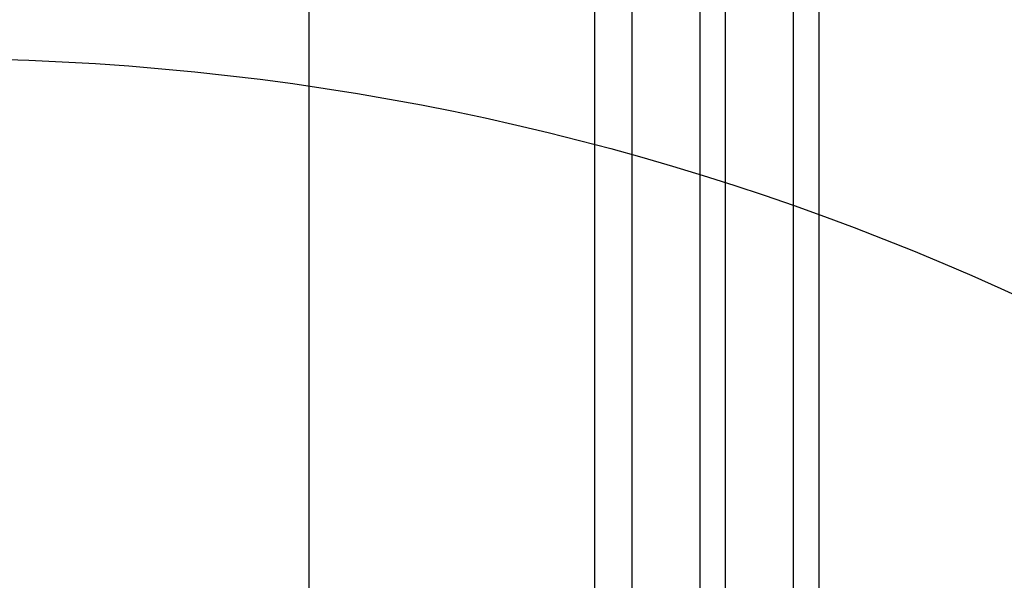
# Model space of a CAD drawing. Header units: millimetres. Extents: x -637441 to -130928, y -380379 to -53767.
# Tile 348 of 390: x -337540 to -337308, y -151985 to -151853. Entities that reach past the tile are written whole.
import ezdxf

# ---------------------------------------------------------------- set-up
doc = ezdxf.new("R2010")
doc.units = ezdxf.units.MM
doc.header["$LTSCALE"] = 10
doc.layers.add('CKTEXTY_MALE', color=7, linetype='Continuous', lineweight=25)
doc.layers.add('CrossSectionsGlass', color=4, linetype='Continuous')
doc.layers.add('ZDIVO', color=6, linetype='Continuous')

msp = doc.modelspace()

# ---------------------------------------------------------------- linework, layer by layer
at = {"layer": 'CKTEXTY_MALE', "color": 7}
msp.add_circle((-337561.835, -152476.154), 613.638, dxfattribs=at)
at = {"layer": 'CrossSectionsGlass', "color": 1}
for p, q in [((-337352.102, -152835.225), (-337352.102, -148946.4)), ((-337404.902, -152115.076), (-337404.902, -149264.277)), ((-337396.102, -152115.076), (-337396.102, -149264.277)), ((-337380.102, -152115.076), (-337380.102, -149264.277)), ((-337374.102, -152115.076), (-337374.102, -149264.277)), ((-337358.102, -152115.076), (-337358.102, -149264.277)), ((-337352.102, -152115.076), (-337352.102, -149264.777))]:
    msp.add_line(p, q, dxfattribs=at)
at = {"layer": 'ZDIVO', "color": 7}
msp.add_line((-337472.101, -152281.715), (-337472.101, -149331.715), dxfattribs=at)

doc.saveas('drawing.dxf')
